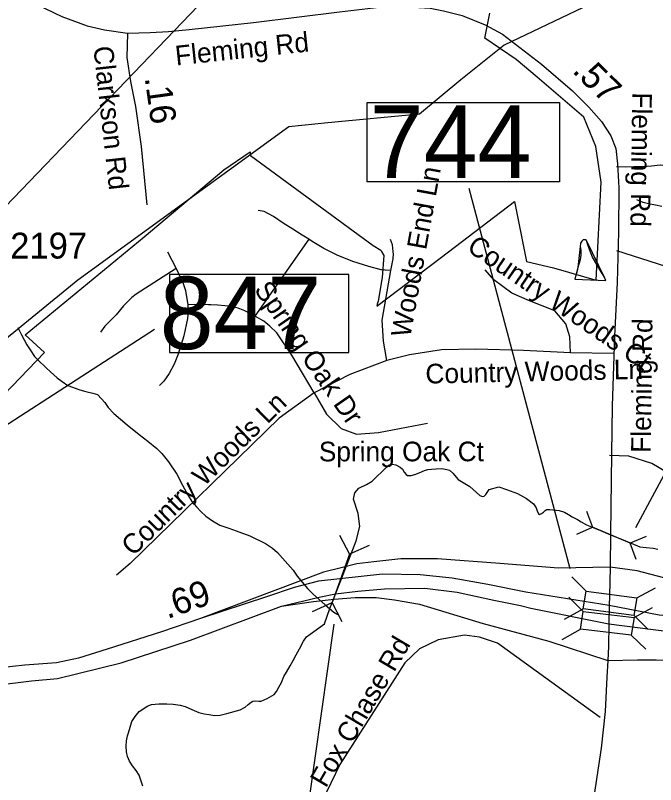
# Model space of a CAD drawing. Extents: x 1662474 to 1856135, y 779280 to 917889.
# Drawn here: x 1733707 to 1736802, y 861645 to 865362 of the extents above; entities that cross this region are included whole.
import ezdxf

# ---------------------------------------------------------------- set-up
doc = ezdxf.new("R2010")
doc.units = 0
for name, color, linetype in [('Exist Boundary Political City Limit New', 7, 'Continuous'), ('Exist Hydrographic Creek Single Shore', 7, 'Continuous'), ('Exist Hydrographic Misc Water Feature', 7, 'Continuous'), ('Exist Road Non-System Secondary Historical Abandoned', 7, 'Continuous'), ('Exist Road Non-System Secondary Historical Abandoned Label', 7, 'Continuous'), ('Exist Road Non-System Type 51', 7, 'Continuous'), ('Exist Road Non-System Type 51 Label', 7, 'Continuous'), ('Exist Road Primary Interstate Ramp 1 Lane Attributed', 7, 'Continuous'), ('Exist Road Primary Interstate Structure Standard Bridge Number Label', 7, 'Continuous'), ('Exist Road Secondary Mileage Hundredths English Label', 7, 'Continuous'), ('Exist Road Secondary Mileage Tenths English Label', 7, 'Continuous'), ('Exist Road Secondary Structure Culvert CELL', 7, 'Continuous'), ('Exist Road Secondary Structure Culvert Number Label', 7, 'Continuous'), ('Exist Road Secondary Structure Standard Bridge CELL', 7, 'Continuous'), ('Exist Road Secondary Structure Standard Bridge Number Label', 7, 'Continuous'), ('Exist Road Secondary Type 51 Attributed', 7, 'Continuous'), ('Exist Road Secondary Type 51 Divided Attributed', 7, 'Continuous'), ('Exist Road Secondary Type 51 Label', 7, 'Continuous'), ('Exist Utilities Electrical Transmission Line', 7, 'Continuous'), ('Map Preparation Boundary City Limit Buffer Line', 7, 'Continuous')]:
    doc.layers.add(name, color=color, linetype=linetype)

msp = doc.modelspace()

# ---------------------------------------------------------------- linework, layer by layer
at = {"layer": 'Exist Boundary Political City Limit New'}
for points in [[(1735480.4, 864095.8), (1735461.2, 863981.3), (1735459.6, 863976.4), (1735458, 863971.3), (1735456.5, 863966.3), (1735455.1, 863961.2), (1735454.1, 863957.4), (1735766.5, 864193.6), (1736119.4, 864463.1), (1736177.9, 864173.3), (1736308.1, 864141.2), (1736513.9, 864082.1), (1736538.2, 864555.5), (1736512.1, 864728), (1736454.6, 864869.2), (1736229.8, 865062.6), (1736127, 865148.9), (1735976.2, 865251.4), (1736000.4, 865371.9)], [(1733130.6, 861176.5), (1732470.5, 862010.6), (1732861.4, 862369.6), (1732623.8, 862707.4), (1733217.5, 863079.2), (1733846.9, 863732.6), (1733755, 863818.2), (1734329.8, 864292.5), (1734714.6, 864615.9), (1734841.9, 864702.2), (1734844.2, 864685.5), (1735436.6, 864250.4), (1735473.2, 864227.2), (1735475.6, 864223.6), (1735477.5, 864220.9), (1735487.9, 864200.9), (1735480.4, 864095.8)]]:
    msp.add_lwpolyline(points, dxfattribs=at)
at = {"layer": 'Exist Hydrographic Creek Single Shore'}
for points in [[(1735226.4, 862495.9), (1735291.4, 862660.4), (1735354.1, 862822.9), (1735372.5, 862892.8), (1735363.4, 862955.2), (1735340.8, 863023.4), (1735347.6, 863054.7), (1735367.8, 863077), (1735403.8, 863094.8), (1735432.1, 863111.4), (1735500.6, 863178.8), (1735513.2, 863189.3), (1735529, 863193.8), (1735546.8, 863190.4), (1735566.5, 863179.6), (1735578.6, 863169.4), (1735586.1, 863155.4), (1735596.1, 863143.1), (1735603.2, 863138.1), (1735620, 863138.1), (1735638.4, 863142.6), (1735658.4, 863152.1), (1735685.1, 863162.6), (1735700.1, 863167.5), (1735719.2, 863169.9), (1735741.2, 863170.4), (1735768.4, 863171.8), (1735792.2, 863167), (1735805.4, 863163.9), (1735821.4, 863149.4), (1735847.1, 863119.2), (1735904, 863084.9), (1735952, 863042.3), (1735964.4, 863036.8), (1735973.2, 863038.4), (1735981.1, 863046.2), (1735997.2, 863071.4), (1736044.1, 863083.6), (1736080.9, 863070.7), (1736134.8, 863051.2), (1736178, 863027.4), (1736211.1, 863002.2), (1736225, 862982.8), (1736229.8, 862967.8), (1736235.2, 862953.9), (1736240.2, 862950.8), (1736249.6, 862954.4), (1736260.5, 862960.9), (1736267.5, 862968.8), (1736275.9, 862973.8), (1736290.9, 862974.4), (1736336.2, 862969.4), (1736360.6, 862962.1), (1736380.1, 862950.4), (1736398.9, 862939.5), (1736424.3, 862925.8), (1736441.7, 862914.8), (1736467.9, 862899.5), (1736499.6, 862888.1), (1736535.5, 862873.6), (1736583, 862851.2), (1736628.6, 862834.2), (1736684, 862811.4), (1736724.8, 862794.1), (1736755.5, 862790.1), (1736789.9, 862787.2), (1736812.9, 862782.5)], [(1734323.8, 861638.2), (1734305.9, 861690.4), (1734291.5, 861713.5), (1734273.1, 861736.3), (1734258.1, 861758.9), (1734249.5, 861780.4), (1734243.6, 861803.8), (1734242.4, 861830.6), (1734244.8, 861856.8), (1734249.2, 861880.7), (1734253.6, 861894.6), (1734269.6, 861949.2), (1734286.5, 861974.6), (1734305.9, 861998), (1734323.2, 862010.3), (1734344, 862024.2), (1734365.5, 862032.1), (1734399.6, 862035), (1734438.4, 862035), (1734470.2, 862033.7), (1734503, 862028.7), (1734528.2, 862021.6), (1734560.5, 862007.7), (1734593.2, 861993), (1734619, 861987), (1734642.9, 861983.1), (1734669.1, 861979.6), (1734696.4, 861981.2), (1734728.5, 861988), (1734792.8, 862006.4), (1734817.8, 862018.4), (1734831.9, 862031.3), (1734846.2, 862043.9), (1734855.2, 862048.9), (1734867.5, 862049.2), (1734884.1, 862048.1), (1734895.6, 862048.9), (1734924.8, 862061), (1734958.1, 862080.7), (1734969.9, 862095.4), (1734981, 862115.3), (1734993, 862138.1), (1735004.9, 862166.8), (1735017.4, 862188.6), (1735035, 862218.8), (1735050, 862245.2), (1735064.6, 862272.5), (1735079.6, 862301.4), (1735099.6, 862338.1), (1735113.8, 862358.4), (1735131.4, 862371.8), (1735200.9, 862421.9), (1735226.4, 862495.9)]]:
    msp.add_lwpolyline(points, dxfattribs=at)
at = {"layer": 'Exist Hydrographic Misc Water Feature'}
for points in [[(1736411.8, 864086.5), (1736561.9, 864080.3), (1736556, 864092.7), (1736544.1, 864115), (1736496.5, 864193.1), (1736486.6, 864217.1), (1736482.7, 864231.2), (1736474.8, 864253.4), (1736467, 864273.3), (1736463.1, 864277.5), (1736451.2, 864277), (1736445, 864271.4), (1736438.9, 864261.6), (1736436.8, 864245.2), (1736440.7, 864227.1), (1736440.7, 864203.3), (1736436.8, 864181.2), (1736430.5, 864159.2), (1736426.2, 864143.7), (1736422.1, 864127.4), (1736419.2, 864116.8), (1736416.3, 864107.7), (1736411.8, 864086.5)], [(1736411.8, 864086.5), (1736561.9, 864080.3), (1736556, 864092.7), (1736467, 864273.3), (1736463.1, 864277.5), (1736451.2, 864277), (1736445, 864271.4), (1736438.9, 864261.6), (1736436.8, 864245.2), (1736426.2, 864143.7), (1736411.8, 864086.5)], [(1733718, 863853.5), (1733735.7, 863818.6), (1733762.9, 863770.4), (1733778.5, 863746.3), (1733800.1, 863713.9), (1733816, 863698), (1733855.4, 863659.5), (1733877.2, 863639.3), (1733908.9, 863610.8), (1733932.3, 863592.2), (1733960, 863573.6), (1734018, 863552.7), (1734047.8, 863544.7), (1734081.6, 863535.8), (1734103.7, 863529.6), (1734123.4, 863509.6), (1734139.2, 863491.2), (1734155, 863467), (1734182.5, 863438.5), (1734247.7, 863383.9), (1734304.9, 863336.8), (1734346.7, 863303.9), (1734390.2, 863269.4), (1734415.6, 863245.1), (1734447.2, 863204.3), (1734486.6, 863144.4), (1734515.5, 863091.3), (1734542.7, 863041.5), (1734560.4, 863013.2), (1734582.1, 862986.5), (1734603.9, 862964.7), (1734627.4, 862942), (1734659.4, 862919.2), (1734694.7, 862898.8), (1734738.8, 862884), (1734774.7, 862871.8), (1734840.3, 862846.7), (1734915.7, 862809.9), (1734949.6, 862787), (1734973.2, 862766.8), (1734998.8, 862738.4), (1735050, 862681.6), (1735069.5, 862651.7), (1735118.7, 862593.1), (1735144.6, 862566.4), (1735203.8, 862513.4), (1735247.1, 862478.9), (1735265.8, 862466.2)]]:
    msp.add_lwpolyline(points, dxfattribs=at)
at = {"layer": 'Exist Road Non-System Secondary Historical Abandoned'}
msp.add_lwpolyline([(1734248.5, 865275.1), (1734244.9, 865158.2), (1734264, 865042.9), (1734287.9, 864922.3), (1734314.8, 864728.5), (1734341.7, 864446.8)], dxfattribs=at)
at = {"layer": 'Exist Road Non-System Type 51'}
for p, q in [((1735125.5, 864279.9), (1734864.4, 863908.6)), ((1734441.8, 864219.5), (1734484.6, 864138.9)), ((1736612.1, 864225.4), (1737129, 864061)), ((1736598.5, 863728.4), (1736389.9, 863731.9))]:
    msp.add_line(p, q, dxfattribs=at)
for points in [[(1736612.1, 864631.9), (1736657.9, 864630.6), (1736697, 864631), (1736739.5, 864631.9), (1736781.9, 864635.2), (1736823.6, 864639.8), (1736836.6, 864638.5)], [(1736832.4, 864438.5), (1736801.6, 864444.9), (1736767.6, 864451.8), (1736741.9, 864457.7), (1736711.1, 864470)], [(1735125.5, 864279.9), (1735093.9, 864299.9), (1735047.4, 864328.6), (1735001.8, 864357.4), (1734955, 864390.7), (1734909, 864413.4), (1734880.6, 864418.5)], [(1735522.2, 864129.7), (1735495.1, 864130), (1735492.9, 864130.2), (1735476.4, 864132.9), (1735475.6, 864133.1), (1735414.9, 864149), (1735338.1, 864172.5), (1735263.1, 864202.9), (1735197.6, 864235.9), (1735141.9, 864269.5), (1735125.5, 864279.9)], [(1735522.2, 864129.7), (1735532.5, 864186.1), (1735533, 864189.2), (1735534.4, 864206.4), (1735533.4, 864221.4), (1735529.1, 864252.4), (1735520.8, 864278.2)], [(1734484.6, 864138.9), (1734290.4, 864014.7), (1734269.4, 863997.9), (1734230.2, 863958.7), (1734194.6, 863915.2), (1734139.4, 863859.5), (1734118.6, 863831.6)], [(1734484.6, 864138.9), (1734518.6, 864067), (1734529.2, 864032.9), (1734541.1, 863963.9)], [(1736389.9, 863731.9), (1736387.8, 863808.2), (1736368.4, 863870.7), (1736314, 863934.7), (1736192.1, 863982.7), (1736106.9, 864019.2), (1736019.2, 864084.6), (1735978.2, 864132.9)], [(1735503.2, 863694.2), (1735485.6, 863788), (1735479.4, 863889), (1735522.2, 864129.7)], [(1734541.1, 863963.9), (1734542.2, 863934.2), (1734538.6, 863897.2), (1734520.4, 863814.2), (1734494.1, 863724.1), (1734474.5, 863677), (1734449.6, 863632.1), (1734425.2, 863594.9), (1734402.8, 863573)], [(1734864.4, 863908.6), (1734842.2, 863921.6), (1734815.9, 863934.9), (1734792.2, 863944.2), (1734784.6, 863947.2), (1734751.9, 863954.8), (1734718.8, 863958.9), (1734685, 863961.4), (1734652.1, 863963), (1734640.2, 863963.1), (1734628.1, 863964.1), (1734541.1, 863963.9)], [(1735151.2, 863538.6), (1735042.9, 863719.2), (1734970.9, 863828.7), (1734936.5, 863859.8), (1734908.2, 863883.7), (1734867.4, 863906.9), (1734864.4, 863908.6)], [(1736389.9, 863731.9), (1736163.6, 863741.8), (1735932.4, 863748.4), (1735767.2, 863745.2), (1735611.9, 863721.4), (1735503.2, 863694.2)], [(1735503.2, 863694.2), (1735323.4, 863626.2), (1735151.2, 863538.6)], [(1735151.2, 863538.6), (1734982.5, 863416.1), (1734262, 862714), (1734195.4, 862657.6)], [(1735151.2, 863538.6), (1735211.6, 863434.7), (1735282.5, 863365.2), (1735355.4, 863337.9), (1735462.9, 863346.2), (1735698.4, 863391.1)], [(1736916.5, 863118.2), (1736783.8, 863196.1), (1736671.6, 863231.5), (1736578.2, 863235.8)], [(1736533.6, 861969.4), (1736037.1, 862328.4), (1735951.2, 862356.8), (1735877.8, 862366.8), (1735750.4, 862344.9), (1735659.9, 862300.4), (1735589.1, 862232.6), (1735275.1, 861742.7), (1735210.1, 861608.5), (1735170.9, 861482.5), (1735083.6, 860957.9)]]:
    msp.add_lwpolyline(points, dxfattribs=at)
at = {"layer": 'Exist Road Primary Interstate Ramp 1 Lane Attributed'}
for points in [[(1736581.6, 862695.4), (1736332.8, 862691), (1736048.7, 862713.6), (1735746.8, 862736.2), (1735570.9, 862736.2), (1735439.8, 862721.7), (1735357.9, 862711.5), (1735281.9, 862692.5), (1735197.1, 862672), (1734601.1, 862447.4)], [(1737617, 862455.7), (1737420.5, 862501.4), (1737085.6, 862572.8), (1736841.1, 862644.3), (1736713.1, 862678.1), (1736581.6, 862695.4)], [(1734994, 862506.4), (1735148.3, 862529.3), (1735247.3, 862541.7), (1735349, 862549.2), (1735450.4, 862548.3), (1735540, 862537.4), (1735660.2, 862516.8), (1735968.8, 862423.2), (1736286.1, 862338.5), (1736570.6, 862244.4)], [(1736570.6, 862244.4), (1736714.8, 862248.4), (1736805.2, 862248.4), (1736945.8, 862246.7), (1737126.4, 862265.5), (1737270.9, 862288.1), (1737491.4, 862331.5), (1737715.5, 862382.1)]]:
    msp.add_lwpolyline(points, dxfattribs=at)
at = {"layer": 'Exist Road Primary Interstate Structure Standard Bridge Number Label'}
msp.add_line((1732532.8, 862657.7), (1734380.2, 863844.9), dxfattribs=at)
msp.add_lwpolyline([(1735318.5, 864109.2), (1734452.1, 864109.2), (1734452.1, 863733.5), (1735318.5, 863733.5)], close=True, dxfattribs=at)
at = {"layer": 'Exist Road Secondary Structure Culvert CELL'}
for p, q in [((1736468, 862966.9), (1736497, 862888.9)), ((1736420.6, 862855.7), (1736497, 862888.9)), ((1736679.5, 862811.1), (1736497, 862888.9)), ((1735274, 862850.6), (1735321.4, 862757.9)), ((1736755.8, 862844.3), (1736679.5, 862811.1)), ((1735416.5, 862800.1), (1735321.4, 862757.9)), ((1736708.5, 862733), (1736679.5, 862811.1)), ((1735321.4, 862757.9), (1735238.7, 862524.1)), ((1735143.5, 862481.9), (1735238.7, 862524.1)), ((1735286, 862431.4), (1735238.7, 862524.1))]:
    msp.add_line(p, q, dxfattribs=at)
at = {"layer": 'Exist Road Secondary Structure Culvert Number Label'}
for p, q in [((1736706.1, 862887.9), (1737678.3, 864697.4)), ((1735245.7, 862420.2), (1734799.9, 859273.5))]:
    msp.add_line(p, q, dxfattribs=at)
at = {"layer": 'Exist Road Secondary Structure Standard Bridge CELL'}
for p, q in [((1736397.1, 862649.4), (1736466, 862579.8)), ((1736711.4, 862547.5), (1736801.1, 862596.4)), ((1736382.6, 862550.8), (1736452.3, 862481.8)), ((1736698.1, 862451.7), (1736787.1, 862501.5)), ((1736361.3, 862445.1), (1736450.9, 862494.1)), ((1736696.7, 862463.7), (1736765.5, 862394.1)), ((1736349.3, 862346.2), (1736438.3, 862396)), ((1736684.4, 862367.8), (1736754.1, 862298.8))]:
    msp.add_line(p, q, dxfattribs=at)
for points in [[(1736466, 862579.8), (1736711.5, 862547.9), (1736696.4, 862462.1), (1736450.9, 862494.1)], [(1736452.3, 862481.8), (1736698.2, 862452.1), (1736684.2, 862366.3), (1736438.3, 862396)]]:
    msp.add_lwpolyline(points, close=True, dxfattribs=at)
at = {"layer": 'Exist Road Secondary Structure Standard Bridge Number Label'}
for p, q in [((1732056.3, 862769.6), (1734931.5, 865764.5)), ((1736388.7, 862687.7), (1735900.3, 864526.1))]:
    msp.add_line(p, q, dxfattribs=at)
msp.add_lwpolyline([(1735407.8, 864940.9), (1736336.8, 864940.9), (1736336.8, 864556.8), (1735407.8, 864556.8)], close=True, dxfattribs=at)
at = {"layer": 'Exist Road Secondary Type 51 Attributed'}
for points in [[(1733579.3, 865531.4), (1733733.4, 865453.3), (1733930.9, 865357.2), (1734053.5, 865310.5), (1734138.4, 865292), (1734248.5, 865275.1)], [(1734248.5, 865275.1), (1734359, 865279), (1734447.8, 865283.5), (1734546.2, 865294.2), (1734857.3, 865327.9), (1735273.3, 865379.7), (1735519.5, 865407.2), (1735602.7, 865403.8), (1735711.4, 865397.1), (1735776.6, 865383.6), (1735866.6, 865360.5), (1735977.9, 865316.1), (1736061.6, 865271.2)], [(1736061.6, 865271.2), (1736249.7, 865126.7), (1736399.8, 864996.9), (1736479.3, 864918.7), (1736540, 864849.6), (1736585.5, 864779.1), (1736608.9, 864718.8), (1736618.2, 864644.8), (1736624.8, 864528.6), (1736622.5, 864316.5), (1736615.9, 864070.6), (1736603, 863812.5), (1736591.3, 863474.6), (1736588.8, 863241.9), (1736583.8, 862856.8), (1736581.6, 862695.4)], [(1736581.6, 862695.4), (1736579.3, 862557.7), (1736577.9, 862509.9)], [(1736577.9, 862509.9), (1736575.7, 862422.1)], [(1736575.7, 862422.1), (1736574.1, 862313.1), (1736570.6, 862244.4)], [(1736570.6, 862244.4), (1736566.6, 862164.4), (1736558.2, 861997.8), (1736538.5, 861821.4), (1736500.2, 861564.5)]]:
    msp.add_lwpolyline(points, dxfattribs=at)
at = {"layer": 'Exist Road Secondary Type 51 Divided Attributed'}
for points in [[(1734601.1, 862447.4), (1734413.5, 862382.5), (1734151.2, 862298.9), (1734012.7, 862256.6), (1733905.1, 862234.1), (1733752.4, 862221.5), (1733631.5, 862209.7), (1733559.9, 862209.3), (1733364.9, 862230.8), (1733176.5, 862264.7), (1732976.1, 862321.4), (1732621.7, 862458.5), (1731942.7, 862713.5)], [(1736577.9, 862509.9), (1736175, 862574.1), (1735991.3, 862612.3), (1735818.4, 862643), (1735664.1, 862658.5), (1735481.4, 862662.4), (1735171.9, 862627.3), (1735054.9, 862596.6), (1734921.2, 862552), (1734601.1, 862447.4)], [(1731917.3, 862640.4), (1732546, 862396.7), (1732944.6, 862252.8), (1733160.3, 862190.4), (1733341.8, 862145.9), (1733613.5, 862125.6), (1733784.6, 862146.3), (1733910.6, 862157.2), (1734218.5, 862232.9), (1734553.3, 862342.4), (1734994, 862506.4)], [(1734994, 862506.4), (1735176.1, 862550.9), (1735255.1, 862566.4), (1735361.8, 862579.7), (1735491.8, 862591.6), (1735686.9, 862594.9), (1735842.7, 862574.5), (1736020.5, 862535.9), (1736148.3, 862509.9), (1736199.3, 862498.1), (1736575.7, 862422.1)], [(1737617, 862455.7), (1737425, 862438.5), (1737072.2, 862440.7), (1736819.3, 862462.9), (1736577.9, 862509.9)], [(1736575.7, 862422.1), (1736865.9, 862385.3), (1737053.4, 862370.9), (1737474.1, 862365.9), (1737715.5, 862382.1)]]:
    msp.add_lwpolyline(points, dxfattribs=at)
at = {"layer": 'Exist Utilities Electrical Transmission Line'}
msp.add_lwpolyline([(1738859.4, 866423.5), (1738410.5, 866226), (1738015.7, 866068.2), (1737522.8, 865868.7), (1736952.7, 865630.8), (1736725.7, 865532), (1736069.6, 865218.6), (1735859.7, 865050.8), (1735659.8, 864884.8), (1735216.9, 864843.4), (1735028.4, 864823.4), (1734752, 864622.2), (1734009.4, 864081.6), (1733583.4, 863735.9), (1733414.3, 863647.5), (1733282, 863248.8), (1733176.4, 862937.8), (1733116.7, 862766.4), (1732837, 862455.1), (1732496.6, 862070.5), (1732360.7, 861921.7), (1731941.7, 861668), (1731347.3, 861304.1)], dxfattribs=at)
at = {"layer": 'Map Preparation Boundary City Limit Buffer Line'}
for points in [[(1735480.4, 864095.8), (1735461.2, 863981.3), (1735459.6, 863976.4), (1735458, 863971.3), (1735456.5, 863966.3), (1735455.1, 863961.2), (1735454.1, 863957.4), (1735766.5, 864193.6), (1736119.4, 864463.1), (1736177.9, 864173.3), (1736308.1, 864141.2), (1736513.9, 864082.1), (1736538.2, 864555.5), (1736512.1, 864728), (1736454.6, 864869.2), (1736229.8, 865062.6), (1736127, 865148.9), (1735976.2, 865251.4), (1736000.4, 865371.9)], [(1733130.6, 861176.5), (1732470.5, 862010.6), (1732861.4, 862369.6), (1732623.8, 862707.4), (1733217.5, 863079.2), (1733846.9, 863732.6), (1733755, 863818.2), (1734329.8, 864292.5), (1734714.6, 864615.9), (1734841.9, 864702.2), (1734844.2, 864685.5), (1735436.6, 864250.4), (1735473.2, 864227.2), (1735475.6, 864223.6), (1735477.5, 864220.9), (1735487.9, 864200.9), (1735480.4, 864095.8)]]:
    msp.add_lwpolyline(points, dxfattribs=at)

# ---------------------------------------------------------------- texts
at = {"layer": 'Exist Road Non-System Secondary Historical Abandoned Label'}
for s, height, rotation, p in [('Clarkson Rd', 95, 276.2905, (1734083.7, 865208.9)), ('.16', 125, 277.9118, (1734331.8, 865060.2))]:
    msp.add_text(s, height=height, rotation=rotation, dxfattribs=at).set_placement(p)
msp.add_text('2197', height=125, dxfattribs=at).set_placement((1733681.8, 864186.9))
at = {"layer": 'Exist Road Non-System Type 51 Label'}
for s, rotation, p in [('Woods End Ln', 79.7096, (1735615.3, 863801.7)), ('Country Woods Ct', 325.7761, (1735884.1, 864227.5)), ('Spring Oak Dr', 304.6795, (1734858.2, 864036.4)), ('Country Woods Ln', 1.2705, (1735690.1, 863582.4)), ('Country Woods Ln', 44.5456, (1734276, 862744.9)), ('Spring Oak Ct', 0.051, (1735173.9, 863206.7)), ('Fox Chase Rd', 59.4841, (1735207.9, 861624.9))]:
    msp.add_text(s, height=95, rotation=rotation, dxfattribs=at).set_placement(p)
at = {"layer": 'Exist Road Primary Interstate Structure Standard Bridge Number Label'}
msp.add_text('847', height=350, dxfattribs=at).set_placement((1734404.7, 863749.1))
at = {"layer": 'Exist Road Secondary Mileage Hundredths English Label'}
msp.add_text('.57', height=125, rotation=315.5106, dxfattribs=at).set_placement((1736394.4, 865089.7))
at = {"layer": 'Exist Road Secondary Mileage Tenths English Label'}
msp.add_text('.69', height=125, rotation=19.2285, dxfattribs=at).set_placement((1734441.5, 862444.4))
at = {"layer": 'Exist Road Secondary Structure Standard Bridge Number Label'}
msp.add_text('744', height=350, dxfattribs=at).set_placement((1735420.3, 864576.5))
at = {"layer": 'Exist Road Secondary Type 51 Label'}
for rotation, p in [(6.0642, (1734484.1, 865119.4)), (269.2225, (1736689, 864990.2)), (89.2463, (1736778.2, 863247.6))]:
    msp.add_text('Fleming Rd', height=95, rotation=rotation, dxfattribs=at).set_placement(p)

doc.saveas('drawing.dxf')
